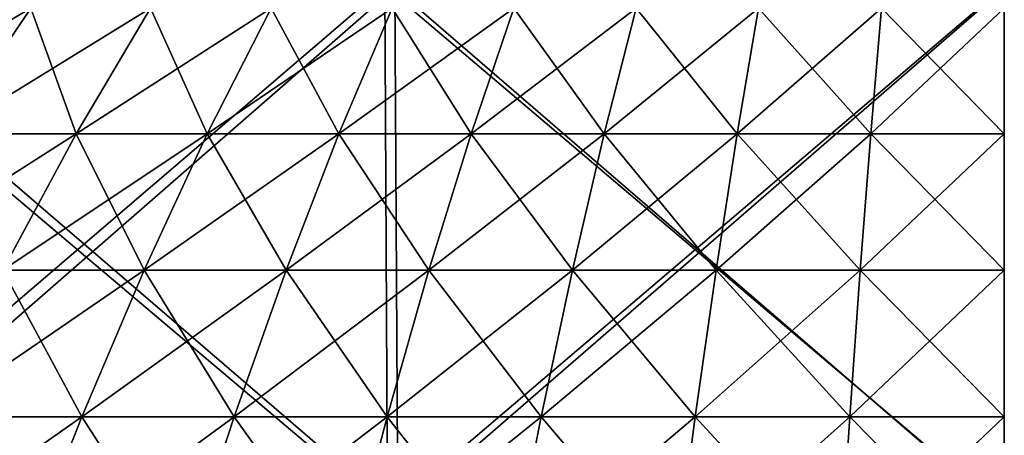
# Model space of a CAD drawing. Header units: millimetres. Extents: x -125 to 125, y -45 to 4025.
# Tile 458 of 656: x -6.04 to 0, y 4002.67 to 4005.22. Entities that reach past the tile are written whole.
import ezdxf

# ---------------------------------------------------------------- set-up
doc = ezdxf.new("R2010")
doc.units = ezdxf.units.MM
doc.header["$LTSCALE"] = 6.999206
for name, color, linetype in [('21', 7, 'CONTINUOUS'), ('22', 7, 'CONTINUOUS'), ('23', 7, 'CONTINUOUS'), ('24', 7, 'CONTINUOUS'), ('26', 7, 'CONTINUOUS'), ('27', 7, 'CONTINUOUS')]:
    doc.layers.add(name, color=color, linetype=linetype)

msp = doc.modelspace()

# ---------------------------------------------------------------- linework, layer by layer
at = {"layer": '21', "color": 7, "linetype": 'CONTINUOUS'}
for points in [[(-7.566, 4002.1963, 122.6693), (-3.7848, 4002.1963, 122.8441), (-7.6002, 4005.4252, 123.2236), (-7.566, 4002.1963, 122.6693)], [(-7.6002, 4005.4252, 123.2236), (-3.7848, 4002.1963, 122.8441), (-3.8019, 4005.4252, 123.3992), (-7.6002, 4005.4252, 123.2236)], [(-3.7848, 4002.1963, 122.8441), (0, 4002.1963, 122.9024), (-3.8019, 4005.4252, 123.3992), (-3.7848, 4002.1963, 122.8441)], [(-3.8019, 4005.4252, 123.3992), (0, 4002.1963, 122.9024), (0, 4005.4252, 123.4578), (-3.8019, 4005.4252, 123.3992)]]:
    msp.add_3dface(points, dxfattribs=at)
at = {"layer": '22', "color": 7, "linetype": 'CONTINUOUS'}
for points in [[(-3.8019, 4005.4252, -123.3992), (-7.566, 4002.1963, -122.6693), (-7.6002, 4005.4252, -123.2236), (-3.8019, 4005.4252, -123.3992)], [(-3.7848, 4002.1963, -122.8441), (-7.566, 4002.1963, -122.6693), (-3.8019, 4005.4252, -123.3992), (-3.7848, 4002.1963, -122.8441)], [(0, 4005.4252, -123.4578), (-3.7848, 4002.1963, -122.8441), (-3.8019, 4005.4252, -123.3992), (0, 4005.4252, -123.4578)], [(0, 4002.1963, -122.9024), (-3.7848, 4002.1963, -122.8441), (0, 4005.4252, -123.4578), (0, 4002.1963, -122.9024)]]:
    msp.add_3dface(points, dxfattribs=at)
at = {"layer": '23', "color": 7, "linetype": 'CONTINUOUS'}
for points in [[(-7.4406, 4002.1846, -120.6362), (-3.7221, 4002.1846, -120.8081), (-7.4754, 4005.4142, -121.2003), (-7.4406, 4002.1846, -120.6362)], [(-7.4754, 4005.4142, -121.2003), (-3.7221, 4002.1846, -120.8081), (-3.7395, 4005.4142, -121.373), (-7.4754, 4005.4142, -121.2003)], [(-3.7221, 4002.1846, -120.8081), (0, 4002.1846, -120.8654), (-3.7395, 4005.4142, -121.373), (-3.7221, 4002.1846, -120.8081)], [(-3.7395, 4005.4142, -121.373), (0, 4002.1846, -120.8654), (0, 4005.4142, -121.4306), (-3.7395, 4005.4142, -121.373)]]:
    msp.add_3dface(points, dxfattribs=at)
at = {"layer": '24', "color": 7, "linetype": 'CONTINUOUS'}
for points in [[(-3.7395, 4005.4142, 121.373), (-7.4406, 4002.1846, 120.6362), (-7.4754, 4005.4142, 121.2003), (-3.7395, 4005.4142, 121.373)], [(-3.7221, 4002.1846, 120.8081), (-7.4406, 4002.1846, 120.6362), (-3.7395, 4005.4142, 121.373), (-3.7221, 4002.1846, 120.8081)], [(0, 4005.4142, 121.4306), (-3.7221, 4002.1846, 120.8081), (-3.7395, 4005.4142, 121.373), (0, 4005.4142, 121.4306)], [(0, 4002.1846, 120.8654), (-3.7221, 4002.1846, 120.8081), (0, 4005.4142, 121.4306), (0, 4002.1846, 120.8654)]]:
    msp.add_3dface(points, dxfattribs=at)
at = {"layer": '26', "color": 7, "linetype": 'CONTINUOUS'}
for points in [[(-6.7011, 4005.2901, 23.5519), (-6.4927, 4004.5174, 25.8147), (-5.9726, 4005.2901, 23.7471), (-6.7011, 4005.2901, 23.5519)], [(-6.4927, 4004.5174, 25.8147), (-5.6946, 4004.5174, 26.0024), (-5.9726, 4005.2901, 23.7471), (-6.4927, 4004.5174, 25.8147)], [(-5.9726, 4005.2901, 23.7471), (-5.6946, 4004.5174, 26.0024), (-5.2385, 4005.2901, 23.9197), (-5.9726, 4005.2901, 23.7471)], [(-5.6946, 4004.5174, 26.0024), (-4.8912, 4004.5174, 26.1654), (-5.2385, 4005.2901, 23.9197), (-5.6946, 4004.5174, 26.0024)], [(-5.2385, 4005.2901, 23.9197), (-4.8912, 4004.5174, 26.1654), (-4.4994, 4005.2901, 24.0697), (-5.2385, 4005.2901, 23.9197)], [(-4.8912, 4004.5174, 26.1654), (-4.0831, 4004.5174, 26.3036), (-4.4994, 4005.2901, 24.0697), (-4.8912, 4004.5174, 26.1654)], [(-4.4994, 4005.2901, 24.0697), (-4.0831, 4004.5174, 26.3036), (-3.756, 4005.2901, 24.1968), (-4.4994, 4005.2901, 24.0697)], [(-4.0831, 4004.5174, 26.3036), (-3.2711, 4004.5174, 26.4169), (-3.756, 4005.2901, 24.1968), (-4.0831, 4004.5174, 26.3036)], [(-3.756, 4005.2901, 24.1968), (-3.2711, 4004.5174, 26.4169), (-3.0091, 4005.2901, 24.301), (-3.756, 4005.2901, 24.1968)], [(-3.2711, 4004.5174, 26.4169), (-2.4561, 4004.5174, 26.5051), (-3.0091, 4005.2901, 24.301), (-3.2711, 4004.5174, 26.4169)], [(-3.0091, 4005.2901, 24.301), (-2.4561, 4004.5174, 26.5051), (-2.2593, 4005.2901, 24.3822), (-3.0091, 4005.2901, 24.301)], [(-2.4561, 4004.5174, 26.5051), (-1.6387, 4004.5174, 26.5682), (-2.2593, 4005.2901, 24.3822), (-2.4561, 4004.5174, 26.5051)], [(-2.2593, 4005.2901, 24.3822), (-1.6387, 4004.5174, 26.5682), (-1.5074, 4005.2901, 24.4402), (-2.2593, 4005.2901, 24.3822)], [(-1.6387, 4004.5174, 26.5682), (-0.8197, 4004.5174, 26.606), (-1.5074, 4005.2901, 24.4402), (-1.6387, 4004.5174, 26.5682)], [(-1.5074, 4005.2901, 24.4402), (-0.8197, 4004.5174, 26.606), (-0.7541, 4005.2901, 24.475), (-1.5074, 4005.2901, 24.4402)], [(-0.8197, 4004.5174, 26.606), (0, 4004.5174, 26.6187), (-0.7541, 4005.2901, 24.475), (-0.8197, 4004.5174, 26.606)], [(-0.7541, 4005.2901, 24.475), (0, 4004.5174, 26.6187), (0, 4005.2901, 24.4866), (-0.7541, 4005.2901, 24.475)], [(-6.4927, 4004.5174, 25.8147), (-6.1455, 4003.6806, 28.0613), (-5.6946, 4004.5174, 26.0024), (-6.4927, 4004.5174, 25.8147)], [(-6.1455, 4003.6806, 28.0613), (-5.2785, 4003.6806, 28.2373), (-5.6946, 4004.5174, 26.0024), (-6.1455, 4003.6806, 28.0613)], [(-5.6946, 4004.5174, 26.0024), (-5.2785, 4003.6806, 28.2373), (-4.8912, 4004.5174, 26.1654), (-5.6946, 4004.5174, 26.0024)], [(-5.2785, 4003.6806, 28.2373), (-4.4064, 4003.6806, 28.3864), (-4.8912, 4004.5174, 26.1654), (-5.2785, 4003.6806, 28.2373)], [(-4.8912, 4004.5174, 26.1654), (-4.4064, 4003.6806, 28.3864), (-4.0831, 4004.5174, 26.3036), (-4.8912, 4004.5174, 26.1654)], [(-4.4064, 4003.6806, 28.3864), (-3.5301, 4003.6806, 28.5086), (-4.0831, 4004.5174, 26.3036), (-4.4064, 4003.6806, 28.3864)], [(-4.0831, 4004.5174, 26.3036), (-3.5301, 4003.6806, 28.5086), (-3.2711, 4004.5174, 26.4169), (-4.0831, 4004.5174, 26.3036)], [(-3.5301, 4003.6806, 28.5086), (-2.6505, 4003.6806, 28.6038), (-3.2711, 4004.5174, 26.4169), (-3.5301, 4003.6806, 28.5086)], [(-3.2711, 4004.5174, 26.4169), (-2.6505, 4003.6806, 28.6038), (-2.4561, 4004.5174, 26.5051), (-3.2711, 4004.5174, 26.4169)], [(-2.6505, 4003.6806, 28.6038), (-1.7684, 4003.6806, 28.6719), (-2.4561, 4004.5174, 26.5051), (-2.6505, 4003.6806, 28.6038)], [(-2.4561, 4004.5174, 26.5051), (-1.7684, 4003.6806, 28.6719), (-1.6387, 4004.5174, 26.5682), (-2.4561, 4004.5174, 26.5051)], [(-1.7684, 4003.6806, 28.6719), (-0.8846, 4003.6806, 28.7127), (-1.6387, 4004.5174, 26.5682), (-1.7684, 4003.6806, 28.6719)], [(-1.6387, 4004.5174, 26.5682), (-0.8846, 4003.6806, 28.7127), (-0.8197, 4004.5174, 26.606), (-1.6387, 4004.5174, 26.5682)], [(-0.8846, 4003.6806, 28.7127), (0, 4003.6806, 28.7264), (-0.8197, 4004.5174, 26.606), (-0.8846, 4003.6806, 28.7127)], [(-0.8197, 4004.5174, 26.606), (0, 4003.6806, 28.7264), (0, 4004.5174, 26.6187), (-0.8197, 4004.5174, 26.606)], [(-6.5908, 4002.7804, 30.0946), (-5.6609, 4002.7804, 30.2833), (-6.1455, 4003.6806, 28.0613), (-6.5908, 4002.7804, 30.0946)], [(-6.1455, 4003.6806, 28.0613), (-5.6609, 4002.7804, 30.2833), (-5.2785, 4003.6806, 28.2373), (-6.1455, 4003.6806, 28.0613)], [(-5.6609, 4002.7804, 30.2833), (-4.7257, 4002.7804, 30.4432), (-5.2785, 4003.6806, 28.2373), (-5.6609, 4002.7804, 30.2833)], [(-5.2785, 4003.6806, 28.2373), (-4.7257, 4002.7804, 30.4432), (-4.4064, 4003.6806, 28.3864), (-5.2785, 4003.6806, 28.2373)], [(-4.7257, 4002.7804, 30.4432), (-3.7859, 4002.7804, 30.5743), (-4.4064, 4003.6806, 28.3864), (-4.7257, 4002.7804, 30.4432)], [(-4.4064, 4003.6806, 28.3864), (-3.7859, 4002.7804, 30.5743), (-3.5301, 4003.6806, 28.5086), (-4.4064, 4003.6806, 28.3864)], [(-3.7859, 4002.7804, 30.5743), (-2.8426, 4002.7804, 30.6764), (-3.5301, 4003.6806, 28.5086), (-3.7859, 4002.7804, 30.5743)], [(-3.5301, 4003.6806, 28.5086), (-2.8426, 4002.7804, 30.6764), (-2.6505, 4003.6806, 28.6038), (-3.5301, 4003.6806, 28.5086)], [(-2.8426, 4002.7804, 30.6764), (-1.8966, 4002.7804, 30.7494), (-2.6505, 4003.6806, 28.6038), (-2.8426, 4002.7804, 30.6764)], [(-2.6505, 4003.6806, 28.6038), (-1.8966, 4002.7804, 30.7494), (-1.7684, 4003.6806, 28.6719), (-2.6505, 4003.6806, 28.6038)], [(-1.8966, 4002.7804, 30.7494), (-0.9487, 4002.7804, 30.7932), (-1.7684, 4003.6806, 28.6719), (-1.8966, 4002.7804, 30.7494)], [(-1.7684, 4003.6806, 28.6719), (-0.9487, 4002.7804, 30.7932), (-0.8846, 4003.6806, 28.7127), (-1.7684, 4003.6806, 28.6719)], [(-0.9487, 4002.7804, 30.7932), (0, 4002.7804, 30.8078), (-0.8846, 4003.6806, 28.7127), (-0.9487, 4002.7804, 30.7932)], [(-0.8846, 4003.6806, 28.7127), (0, 4002.7804, 30.8078), (0, 4003.6806, 28.7264), (-0.8846, 4003.6806, 28.7127)], [(-7.0301, 4001.8177, 32.1003), (-6.0382, 4001.8177, 32.3016), (-6.5908, 4002.7804, 30.0946), (-7.0301, 4001.8177, 32.1003)], [(-6.5908, 4002.7804, 30.0946), (-6.0382, 4001.8177, 32.3016), (-5.6609, 4002.7804, 30.2833), (-6.5908, 4002.7804, 30.0946)], [(-6.0382, 4001.8177, 32.3016), (-5.0406, 4001.8177, 32.4722), (-5.6609, 4002.7804, 30.2833), (-6.0382, 4001.8177, 32.3016)], [(-5.6609, 4002.7804, 30.2833), (-5.0406, 4001.8177, 32.4722), (-4.7257, 4002.7804, 30.4432), (-5.6609, 4002.7804, 30.2833)], [(-5.0406, 4001.8177, 32.4722), (-4.0382, 4001.8177, 32.612), (-4.7257, 4002.7804, 30.4432), (-5.0406, 4001.8177, 32.4722)], [(-4.7257, 4002.7804, 30.4432), (-4.0382, 4001.8177, 32.612), (-3.7859, 4002.7804, 30.5743), (-4.7257, 4002.7804, 30.4432)], [(-4.0382, 4001.8177, 32.612), (-3.032, 4001.8177, 32.7209), (-3.7859, 4002.7804, 30.5743), (-4.0382, 4001.8177, 32.612)], [(-3.7859, 4002.7804, 30.5743), (-3.032, 4001.8177, 32.7209), (-2.8426, 4002.7804, 30.6764), (-3.7859, 4002.7804, 30.5743)], [(-3.032, 4001.8177, 32.7209), (-2.023, 4001.8177, 32.7988), (-2.8426, 4002.7804, 30.6764), (-3.032, 4001.8177, 32.7209)], [(-2.8426, 4002.7804, 30.6764), (-2.023, 4001.8177, 32.7988), (-1.8966, 4002.7804, 30.7494), (-2.8426, 4002.7804, 30.6764)], [(-2.023, 4001.8177, 32.7988), (-1.012, 4001.8177, 32.8455), (-1.8966, 4002.7804, 30.7494), (-2.023, 4001.8177, 32.7988)], [(-1.8966, 4002.7804, 30.7494), (-1.012, 4001.8177, 32.8455), (-0.9487, 4002.7804, 30.7932), (-1.8966, 4002.7804, 30.7494)], [(-1.012, 4001.8177, 32.8455), (0, 4001.8177, 32.8611), (-0.9487, 4002.7804, 30.7932), (-1.012, 4001.8177, 32.8455)], [(-0.9487, 4002.7804, 30.7932), (0, 4001.8177, 32.8611), (0, 4002.7804, 30.8078), (-0.9487, 4002.7804, 30.7932)]]:
    msp.add_3dface(points, dxfattribs=at)
at = {"layer": '27', "color": 7, "linetype": 'CONTINUOUS'}
for points in [[(-6.4927, 4004.5174, -25.8147), (-7.2845, 4004.5174, -25.6025), (-5.9726, 4005.2901, -23.7471), (-6.4927, 4004.5174, -25.8147)], [(-5.9726, 4005.2901, -23.7471), (-7.2845, 4004.5174, -25.6025), (-6.7011, 4005.2901, -23.5519), (-5.9726, 4005.2901, -23.7471)], [(-5.6946, 4004.5174, -26.0024), (-6.4927, 4004.5174, -25.8147), (-5.2385, 4005.2901, -23.9197), (-5.6946, 4004.5174, -26.0024)], [(-5.2385, 4005.2901, -23.9197), (-6.4927, 4004.5174, -25.8147), (-5.9726, 4005.2901, -23.7471), (-5.2385, 4005.2901, -23.9197)], [(-4.8912, 4004.5174, -26.1654), (-5.6946, 4004.5174, -26.0024), (-4.4994, 4005.2901, -24.0697), (-4.8912, 4004.5174, -26.1654)], [(-4.4994, 4005.2901, -24.0697), (-5.6946, 4004.5174, -26.0024), (-5.2385, 4005.2901, -23.9197), (-4.4994, 4005.2901, -24.0697)], [(-4.0831, 4004.5174, -26.3036), (-4.8912, 4004.5174, -26.1654), (-3.756, 4005.2901, -24.1968), (-4.0831, 4004.5174, -26.3036)], [(-3.756, 4005.2901, -24.1968), (-4.8912, 4004.5174, -26.1654), (-4.4994, 4005.2901, -24.0697), (-3.756, 4005.2901, -24.1968)], [(-3.2711, 4004.5174, -26.4169), (-4.0831, 4004.5174, -26.3036), (-3.0091, 4005.2901, -24.301), (-3.2711, 4004.5174, -26.4169)], [(-3.0091, 4005.2901, -24.301), (-4.0831, 4004.5174, -26.3036), (-3.756, 4005.2901, -24.1968), (-3.0091, 4005.2901, -24.301)], [(-2.4561, 4004.5174, -26.5051), (-3.2711, 4004.5174, -26.4169), (-2.2593, 4005.2901, -24.3822), (-2.4561, 4004.5174, -26.5051)], [(-2.2593, 4005.2901, -24.3822), (-3.2711, 4004.5174, -26.4169), (-3.0091, 4005.2901, -24.301), (-2.2593, 4005.2901, -24.3822)], [(-1.6387, 4004.5174, -26.5682), (-2.4561, 4004.5174, -26.5051), (-1.5074, 4005.2901, -24.4402), (-1.6387, 4004.5174, -26.5682)], [(-1.5074, 4005.2901, -24.4402), (-2.4561, 4004.5174, -26.5051), (-2.2593, 4005.2901, -24.3822), (-1.5074, 4005.2901, -24.4402)], [(-0.8197, 4004.5174, -26.606), (-1.6387, 4004.5174, -26.5682), (-0.7541, 4005.2901, -24.475), (-0.8197, 4004.5174, -26.606)], [(-0.7541, 4005.2901, -24.475), (-1.6387, 4004.5174, -26.5682), (-1.5074, 4005.2901, -24.4402), (-0.7541, 4005.2901, -24.475)], [(0, 4004.5174, -26.6187), (-0.8197, 4004.5174, -26.606), (0, 4005.2901, -24.4866), (0, 4004.5174, -26.6187)], [(0, 4005.2901, -24.4866), (-0.8197, 4004.5174, -26.606), (-0.7541, 4005.2901, -24.475), (0, 4005.2901, -24.4866)], [(-6.1455, 4003.6806, -28.0613), (-7.0068, 4003.6806, -27.8587), (-5.6946, 4004.5174, -26.0024), (-6.1455, 4003.6806, -28.0613)], [(-5.6946, 4004.5174, -26.0024), (-7.0068, 4003.6806, -27.8587), (-6.4927, 4004.5174, -25.8147), (-5.6946, 4004.5174, -26.0024)], [(-5.2785, 4003.6806, -28.2373), (-6.1455, 4003.6806, -28.0613), (-4.8912, 4004.5174, -26.1654), (-5.2785, 4003.6806, -28.2373)], [(-4.8912, 4004.5174, -26.1654), (-6.1455, 4003.6806, -28.0613), (-5.6946, 4004.5174, -26.0024), (-4.8912, 4004.5174, -26.1654)], [(-4.4064, 4003.6806, -28.3864), (-5.2785, 4003.6806, -28.2373), (-4.0831, 4004.5174, -26.3036), (-4.4064, 4003.6806, -28.3864)], [(-4.0831, 4004.5174, -26.3036), (-5.2785, 4003.6806, -28.2373), (-4.8912, 4004.5174, -26.1654), (-4.0831, 4004.5174, -26.3036)], [(-3.5301, 4003.6806, -28.5086), (-4.4064, 4003.6806, -28.3864), (-3.2711, 4004.5174, -26.4169), (-3.5301, 4003.6806, -28.5086)], [(-3.2711, 4004.5174, -26.4169), (-4.4064, 4003.6806, -28.3864), (-4.0831, 4004.5174, -26.3036), (-3.2711, 4004.5174, -26.4169)], [(-2.6505, 4003.6806, -28.6038), (-3.5301, 4003.6806, -28.5086), (-2.4561, 4004.5174, -26.5051), (-2.6505, 4003.6806, -28.6038)], [(-2.4561, 4004.5174, -26.5051), (-3.5301, 4003.6806, -28.5086), (-3.2711, 4004.5174, -26.4169), (-2.4561, 4004.5174, -26.5051)], [(-1.7684, 4003.6806, -28.6719), (-2.6505, 4003.6806, -28.6038), (-1.6387, 4004.5174, -26.5682), (-1.7684, 4003.6806, -28.6719)], [(-1.6387, 4004.5174, -26.5682), (-2.6505, 4003.6806, -28.6038), (-2.4561, 4004.5174, -26.5051), (-1.6387, 4004.5174, -26.5682)], [(-0.8846, 4003.6806, -28.7127), (-1.7684, 4003.6806, -28.6719), (-0.8197, 4004.5174, -26.606), (-0.8846, 4003.6806, -28.7127)], [(-0.8197, 4004.5174, -26.606), (-1.7684, 4003.6806, -28.6719), (-1.6387, 4004.5174, -26.5682), (-0.8197, 4004.5174, -26.606)], [(0, 4003.6806, -28.7264), (-0.8846, 4003.6806, -28.7127), (0, 4004.5174, -26.6187), (0, 4003.6806, -28.7264)], [(0, 4004.5174, -26.6187), (-0.8846, 4003.6806, -28.7127), (-0.8197, 4004.5174, -26.606), (0, 4004.5174, -26.6187)], [(-5.6609, 4002.7804, -30.2833), (-6.5908, 4002.7804, -30.0946), (-5.2785, 4003.6806, -28.2373), (-5.6609, 4002.7804, -30.2833)], [(-5.2785, 4003.6806, -28.2373), (-6.5908, 4002.7804, -30.0946), (-6.1455, 4003.6806, -28.0613), (-5.2785, 4003.6806, -28.2373)], [(-4.7257, 4002.7804, -30.4432), (-5.6609, 4002.7804, -30.2833), (-4.4064, 4003.6806, -28.3864), (-4.7257, 4002.7804, -30.4432)], [(-4.4064, 4003.6806, -28.3864), (-5.6609, 4002.7804, -30.2833), (-5.2785, 4003.6806, -28.2373), (-4.4064, 4003.6806, -28.3864)], [(-3.7859, 4002.7804, -30.5743), (-4.7257, 4002.7804, -30.4432), (-3.5301, 4003.6806, -28.5086), (-3.7859, 4002.7804, -30.5743)], [(-3.5301, 4003.6806, -28.5086), (-4.7257, 4002.7804, -30.4432), (-4.4064, 4003.6806, -28.3864), (-3.5301, 4003.6806, -28.5086)], [(-2.8426, 4002.7804, -30.6764), (-3.7859, 4002.7804, -30.5743), (-2.6505, 4003.6806, -28.6038), (-2.8426, 4002.7804, -30.6764)], [(-2.6505, 4003.6806, -28.6038), (-3.7859, 4002.7804, -30.5743), (-3.5301, 4003.6806, -28.5086), (-2.6505, 4003.6806, -28.6038)], [(-1.8966, 4002.7804, -30.7494), (-2.8426, 4002.7804, -30.6764), (-1.7684, 4003.6806, -28.6719), (-1.8966, 4002.7804, -30.7494)], [(-1.7684, 4003.6806, -28.6719), (-2.8426, 4002.7804, -30.6764), (-2.6505, 4003.6806, -28.6038), (-1.7684, 4003.6806, -28.6719)], [(-0.9487, 4002.7804, -30.7932), (-1.8966, 4002.7804, -30.7494), (-0.8846, 4003.6806, -28.7127), (-0.9487, 4002.7804, -30.7932)], [(-0.8846, 4003.6806, -28.7127), (-1.8966, 4002.7804, -30.7494), (-1.7684, 4003.6806, -28.6719), (-0.8846, 4003.6806, -28.7127)], [(0, 4002.7804, -30.8078), (-0.9487, 4002.7804, -30.7932), (0, 4003.6806, -28.7264), (0, 4002.7804, -30.8078)], [(0, 4003.6806, -28.7264), (-0.9487, 4002.7804, -30.7932), (-0.8846, 4003.6806, -28.7127), (0, 4003.6806, -28.7264)], [(-6.0382, 4001.8177, -32.3016), (-7.0301, 4001.8177, -32.1003), (-5.6609, 4002.7804, -30.2833), (-6.0382, 4001.8177, -32.3016)], [(-5.6609, 4002.7804, -30.2833), (-7.0301, 4001.8177, -32.1003), (-6.5908, 4002.7804, -30.0946), (-5.6609, 4002.7804, -30.2833)], [(-5.0406, 4001.8177, -32.4722), (-6.0382, 4001.8177, -32.3016), (-4.7257, 4002.7804, -30.4432), (-5.0406, 4001.8177, -32.4722)], [(-4.7257, 4002.7804, -30.4432), (-6.0382, 4001.8177, -32.3016), (-5.6609, 4002.7804, -30.2833), (-4.7257, 4002.7804, -30.4432)], [(-4.0382, 4001.8177, -32.612), (-5.0406, 4001.8177, -32.4722), (-3.7859, 4002.7804, -30.5743), (-4.0382, 4001.8177, -32.612)], [(-3.7859, 4002.7804, -30.5743), (-5.0406, 4001.8177, -32.4722), (-4.7257, 4002.7804, -30.4432), (-3.7859, 4002.7804, -30.5743)], [(-3.032, 4001.8177, -32.7209), (-4.0382, 4001.8177, -32.612), (-2.8426, 4002.7804, -30.6764), (-3.032, 4001.8177, -32.7209)], [(-2.8426, 4002.7804, -30.6764), (-4.0382, 4001.8177, -32.612), (-3.7859, 4002.7804, -30.5743), (-2.8426, 4002.7804, -30.6764)], [(-2.023, 4001.8177, -32.7988), (-3.032, 4001.8177, -32.7209), (-1.8966, 4002.7804, -30.7494), (-2.023, 4001.8177, -32.7988)], [(-1.8966, 4002.7804, -30.7494), (-3.032, 4001.8177, -32.7209), (-2.8426, 4002.7804, -30.6764), (-1.8966, 4002.7804, -30.7494)], [(-1.012, 4001.8177, -32.8455), (-2.023, 4001.8177, -32.7988), (-0.9487, 4002.7804, -30.7932), (-1.012, 4001.8177, -32.8455)], [(-0.9487, 4002.7804, -30.7932), (-2.023, 4001.8177, -32.7988), (-1.8966, 4002.7804, -30.7494), (-0.9487, 4002.7804, -30.7932)], [(0, 4001.8177, -32.8611), (-1.012, 4001.8177, -32.8455), (0, 4002.7804, -30.8078), (0, 4001.8177, -32.8611)], [(0, 4002.7804, -30.8078), (-1.012, 4001.8177, -32.8455), (-0.9487, 4002.7804, -30.7932), (0, 4002.7804, -30.8078)]]:
    msp.add_3dface(points, dxfattribs=at)

doc.saveas('drawing.dxf')
